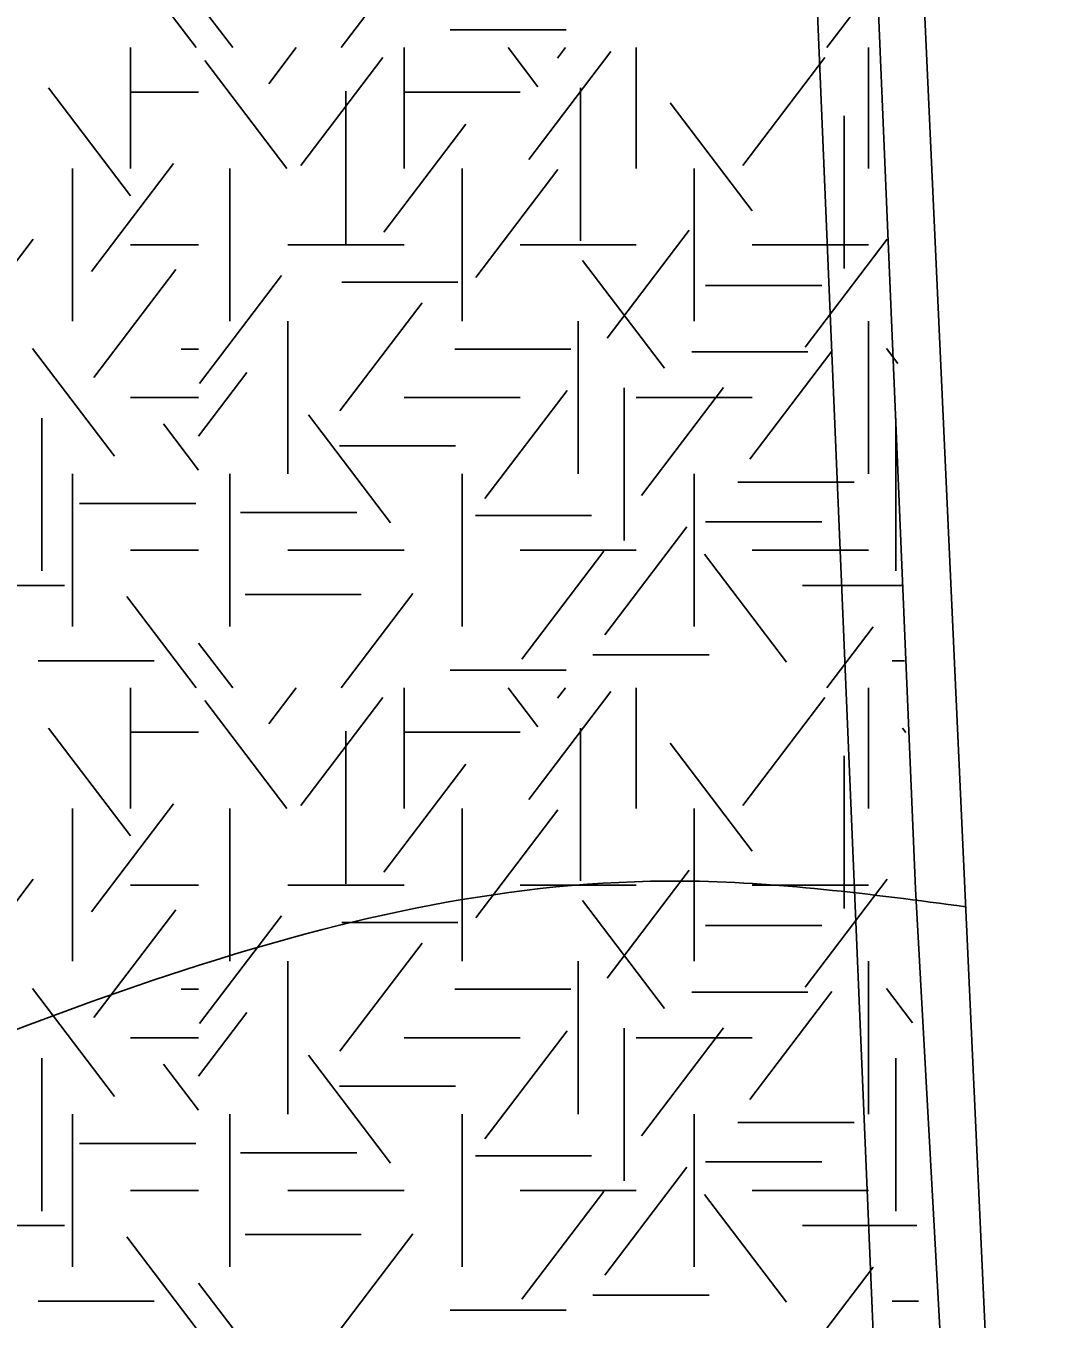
# Model space of a CAD drawing. Extents: x 419101 to 420177, y 4451541 to 4452254.
# Drawn here: x 419931.17 to 419942.95, y 4451603.44 to 4451618.41 of the extents above; entities that cross this region are included whole.
import ezdxf

# ---------------------------------------------------------------- set-up
doc = ezdxf.new("R2010")
doc.units = 0
for name, color, linetype in [('3_HALİHAZIR', 7, 'Continuous'), ('Level 27', 7, 'Continuous'), ('Level 41', 7, 'Continuous')]:
    doc.layers.add(name, color=color, linetype=linetype)

msp = doc.modelspace()

# ---------------------------------------------------------------- linework, layer by layer
at = {"layer": '3_HALİHAZIR'}
for points in [[(419939.618, 4451652.484), (419940.032, 4451642.425), (419941.466, 4451608.421)], [(419940.056, 4451652.479), (419940.619, 4451639.261), (419942.576, 4451596.664), (419943.381, 4451584.385), (419943.692, 4451584.147), (419944.11, 4451584.115), (419945.204, 4451584.194), (419947.038, 4451584.255), (419947.276, 4451584.245), (419947.623, 4451584.202), (419947.678, 4451584.158), (419948.046, 4451583.946), (419948.292, 4451583.473), (419951.111, 4451542.778)], [(419941.466, 4451608.421), (419942.867, 4451583.053)]]:
    msp.add_lwpolyline(points, dxfattribs=at)
for points in [[(419846.731, 4451613.4), (419846.734, 4451613.401), (419851.514, 4451616.401), (419885.634, 4451630.941), (419888.984, 4451632.301), (419889.844, 4451632.681), (419890.744, 4451632.961), (419895.264, 4451633.531), (419919.823, 4451636.751), (419931.005, 4451651.381), (419931.911, 4451652.564)], [(419839.353, 4451591.962), (419839.364, 4451591.971), (419844.374, 4451596.271), (419851.394, 4451601.551), (419855.474, 4451603.971), (419875.934, 4451611.761), (419891.494, 4451615.431), (419906.684, 4451617.851), (419924.462, 4451620.917), (419940.295, 4451639.301), (419940.435, 4451639.501), (419940.605, 4451639.681)], [(419830.585, 4451569.182), (419835.774, 4451573.831), (419840.974, 4451578.331), (419857.814, 4451590.841), (419892.084, 4451597.601), (419927.345, 4451605.321), (419938.763, 4451608.51), (419942.048, 4451608.213)]]:
    msp.add_spline(points, degree=3, dxfattribs=at)
at = {"layer": 'Level 27'}
msp.add_lwpolyline([(419933.586, 4451692.981), (419939.556, 4451636.929), (419942.383, 4451569.926), (419944.571, 4451544.206), (419950.368, 4451544.849), (419950.588, 4451542.784)], dxfattribs=at)
at = {"layer": 'Level 41'}
for p, q in [((419934.819, 4451618.155), (419935.648, 4451619.246)), ((419933.143, 4451618.155), (419932.341, 4451619.211)), ((419940.439, 4451618.155), (419940.976, 4451618.861)), ((419933.566, 4451618.155), (419933.172, 4451618.673)), ((419936.081, 4451618.361), (419937.424, 4451618.361)), ((419932.384, 4451618.155), (419932.384, 4451616.757)), ((419932.384, 4451618.155), (419932.384, 4451616.757)), ((419933.982, 4451617.738), (419934.299, 4451618.155)), ((419935.548, 4451618.155), (419935.548, 4451616.757)), ((419937.097, 4451617.703), (419936.753, 4451618.155)), ((419936.99, 4451616.861), (419937.94, 4451618.111)), ((419937.323, 4451618.035), (419937.414, 4451618.155)), ((419938.234, 4451618.155), (419938.234, 4451616.757)), ((419940.92, 4451618.155), (419940.92, 4451616.757)), ((419934.193, 4451616.757), (419933.244, 4451618.007)), ((419934.353, 4451616.792), (419935.302, 4451618.042)), ((419939.467, 4451616.792), (419940.416, 4451618.042)), ((419932.385, 4451616.441), (419931.436, 4451617.69)), ((419932.384, 4451617.641), (419933.172, 4451617.641)), ((419934.873, 4451617.653), (419934.873, 4451615.886)), ((419935.548, 4451617.641), (419936.891, 4451617.641)), ((419937.59, 4451617.688), (419937.59, 4451615.921)), ((419939.574, 4451616.266), (419938.625, 4451617.515)), ((419940.638, 4451617.367), (419940.638, 4451615.6)), ((419935.313, 4451616.02), (419936.262, 4451617.27)), ((419931.713, 4451616.757), (419931.713, 4451614.99)), ((419931.713, 4451616.757), (419931.713, 4451614.99)), ((419931.933, 4451615.564), (419932.882, 4451616.814)), ((419933.534, 4451614.99), (419933.534, 4451616.757)), ((419936.22, 4451616.757), (419936.22, 4451614.99)), ((419936.379, 4451615.495), (419937.328, 4451616.745)), ((419938.906, 4451616.757), (419938.906, 4451614.99)), ((419937.896, 4451614.794), (419938.847, 4451616.043)), ((419930.308, 4451614.689), (419931.257, 4451615.939)), ((419932.384, 4451615.873), (419933.172, 4451615.873)), ((419934.205, 4451615.873), (419935.548, 4451615.873)), ((419936.891, 4451615.873), (419938.234, 4451615.873)), ((419939.577, 4451615.873), (419940.92, 4451615.873)), ((419940.187, 4451614.689), (419941.136, 4451615.939)), ((419938.562, 4451614.444), (419937.612, 4451615.693)), ((419931.959, 4451614.338), (419932.909, 4451615.587)), ((419933.182, 4451614.269), (419934.131, 4451615.518)), ((419934.829, 4451615.439), (419936.172, 4451615.439)), ((419939.037, 4451615.403), (419940.38, 4451615.403)), ((419934.807, 4451613.952), (419935.756, 4451615.202)), ((419934.205, 4451614.99), (419934.205, 4451613.223)), ((419937.563, 4451614.99), (419937.563, 4451613.223)), ((419940.92, 4451614.99), (419940.92, 4451613.223)), ((419932.198, 4451613.426), (419931.249, 4451614.675)), ((419932.968, 4451614.666), (419933.172, 4451614.666)), ((419936.135, 4451614.666), (419937.478, 4451614.666)), ((419938.877, 4451614.633), (419940.22, 4451614.633)), ((419939.547, 4451613.392), (419940.497, 4451614.642)), ((419941.262, 4451614.499), (419941.128, 4451614.675)), ((419933.172, 4451613.66), (419933.731, 4451614.396)), ((419936.484, 4451612.936), (419937.434, 4451614.186)), ((419938.095, 4451614.218), (419938.095, 4451612.45)), ((419938.295, 4451612.972), (419939.244, 4451614.221)), ((419932.384, 4451614.106), (419933.172, 4451614.106)), ((419935.548, 4451614.106), (419936.891, 4451614.106)), ((419938.234, 4451614.106), (419939.577, 4451614.106)), ((419931.359, 4451613.868), (419931.359, 4451612.1)), ((419935.392, 4451612.655), (419934.443, 4451613.905)), ((419941.238, 4451613.868), (419941.238, 4451612.1)), ((419933.172, 4451613.266), (419932.766, 4451613.8)), ((419934.802, 4451613.546), (419936.145, 4451613.546)), ((419931.713, 4451611.455), (419931.713, 4451613.223)), ((419933.534, 4451611.455), (419933.534, 4451613.223)), ((419936.22, 4451611.455), (419936.22, 4451613.223)), ((419938.906, 4451611.455), (419938.906, 4451613.223)), ((419939.411, 4451613.125), (419940.754, 4451613.125)), ((419931.795, 4451612.88), (419933.138, 4451612.88)), ((419933.657, 4451612.774), (419935, 4451612.774)), ((419936.374, 4451612.74), (419937.717, 4451612.74)), ((419939.037, 4451612.669), (419940.38, 4451612.669)), ((419937.87, 4451611.358), (419938.819, 4451612.608)), ((419932.384, 4451612.339), (419933.172, 4451612.339)), ((419934.205, 4451612.339), (419935.548, 4451612.339)), ((419936.891, 4451612.339), (419938.234, 4451612.339)), ((419936.91, 4451611.079), (419937.859, 4451612.328)), ((419939.973, 4451611.044), (419939.023, 4451612.293)), ((419939.577, 4451612.339), (419940.92, 4451612.339)), ((419930.277, 4451611.932), (419931.62, 4451611.932)), ((419940.156, 4451611.932), (419941.318, 4451611.932)), ((419933.143, 4451610.746), (419932.341, 4451611.802)), ((419933.711, 4451611.828), (419935.053, 4451611.828)), ((419934.819, 4451610.746), (419935.648, 4451611.837)), ((419940.439, 4451610.746), (419940.976, 4451611.452)), ((419933.566, 4451610.746), (419933.172, 4451611.264)), ((419931.316, 4451611.058), (419932.659, 4451611.058)), ((419937.733, 4451611.127), (419939.076, 4451611.127)), ((419941.195, 4451611.058), (419941.337, 4451611.058)), ((419936.081, 4451610.952), (419937.424, 4451610.952)), ((419932.384, 4451610.746), (419932.384, 4451609.348)), ((419932.384, 4451610.746), (419932.384, 4451609.348)), ((419933.982, 4451610.329), (419934.299, 4451610.746)), ((419935.548, 4451610.746), (419935.548, 4451609.348)), ((419937.097, 4451610.294), (419936.753, 4451610.746)), ((419937.323, 4451610.626), (419937.414, 4451610.746)), ((419938.234, 4451610.746), (419938.234, 4451609.348)), ((419940.92, 4451610.746), (419940.92, 4451609.348)), ((419934.193, 4451609.348), (419933.244, 4451610.598)), ((419934.353, 4451609.383), (419935.302, 4451610.633)), ((419936.99, 4451609.452), (419937.94, 4451610.702)), ((419939.467, 4451609.383), (419940.416, 4451610.633)), ((419932.385, 4451609.032), (419931.436, 4451610.281)), ((419937.59, 4451610.279), (419937.59, 4451608.512)), ((419941.355, 4451610.228), (419941.315, 4451610.281)), ((419932.384, 4451610.232), (419933.172, 4451610.232)), ((419934.873, 4451610.244), (419934.873, 4451608.477)), ((419935.548, 4451610.232), (419936.891, 4451610.232)), ((419939.574, 4451608.857), (419938.625, 4451610.106)), ((419935.313, 4451608.611), (419936.262, 4451609.861)), ((419940.638, 4451609.958), (419940.638, 4451608.191)), ((419931.933, 4451608.155), (419932.882, 4451609.405)), ((419931.713, 4451609.348), (419931.713, 4451607.581)), ((419931.713, 4451609.348), (419931.713, 4451607.581)), ((419933.534, 4451607.581), (419933.534, 4451609.348)), ((419936.22, 4451609.348), (419936.22, 4451607.581)), ((419936.379, 4451608.086), (419937.328, 4451609.336)), ((419938.906, 4451609.348), (419938.906, 4451607.581)), ((419937.896, 4451607.385), (419938.847, 4451608.634)), ((419930.308, 4451607.28), (419931.257, 4451608.53)), ((419940.187, 4451607.28), (419941.136, 4451608.53)), ((419932.384, 4451608.464), (419933.172, 4451608.464)), ((419934.205, 4451608.464), (419935.548, 4451608.464)), ((419936.891, 4451608.464), (419938.234, 4451608.464)), ((419939.577, 4451608.464), (419940.92, 4451608.464)), ((419931.959, 4451606.929), (419932.909, 4451608.178)), ((419938.562, 4451607.035), (419937.612, 4451608.284)), ((419933.182, 4451606.86), (419934.131, 4451608.109)), ((419934.829, 4451608.03), (419936.172, 4451608.03)), ((419939.037, 4451607.994), (419940.38, 4451607.994)), ((419934.807, 4451606.543), (419935.756, 4451607.793)), ((419934.205, 4451607.581), (419934.205, 4451605.814)), ((419937.563, 4451607.581), (419937.563, 4451605.814)), ((419940.92, 4451607.581), (419940.92, 4451605.814)), ((419932.198, 4451606.017), (419931.249, 4451607.266)), ((419932.968, 4451607.257), (419933.172, 4451607.257)), ((419936.135, 4451607.257), (419937.478, 4451607.257)), ((419938.877, 4451607.224), (419940.22, 4451607.224)), ((419939.547, 4451605.983), (419940.497, 4451607.233)), ((419941.429, 4451606.87), (419941.128, 4451607.266)), ((419933.172, 4451606.251), (419933.731, 4451606.987)), ((419932.384, 4451606.697), (419933.172, 4451606.697)), ((419935.548, 4451606.697), (419936.891, 4451606.697)), ((419936.484, 4451605.527), (419937.434, 4451606.777)), ((419938.095, 4451606.809), (419938.095, 4451605.041)), ((419938.234, 4451606.697), (419939.577, 4451606.697)), ((419938.295, 4451605.563), (419939.244, 4451606.812)), ((419931.359, 4451606.459), (419931.359, 4451604.691)), ((419933.172, 4451605.857), (419932.766, 4451606.391)), ((419935.392, 4451605.246), (419934.443, 4451606.496)), ((419941.238, 4451606.459), (419941.238, 4451604.691)), ((419934.802, 4451606.137), (419936.145, 4451606.137)), ((419931.713, 4451604.046), (419931.713, 4451605.814)), ((419933.534, 4451604.046), (419933.534, 4451605.814)), ((419936.22, 4451604.046), (419936.22, 4451605.814)), ((419938.906, 4451604.046), (419938.906, 4451605.814)), ((419939.411, 4451605.716), (419940.754, 4451605.716)), ((419931.795, 4451605.471), (419933.138, 4451605.471)), ((419933.657, 4451605.365), (419935, 4451605.365)), ((419936.374, 4451605.331), (419937.717, 4451605.331)), ((419937.87, 4451603.949), (419938.819, 4451605.199)), ((419939.037, 4451605.26), (419940.38, 4451605.26)), ((419932.384, 4451604.93), (419933.172, 4451604.93)), ((419934.205, 4451604.93), (419935.548, 4451604.93)), ((419936.891, 4451604.93), (419938.234, 4451604.93)), ((419936.91, 4451603.67), (419937.859, 4451604.919)), ((419939.973, 4451603.635), (419939.023, 4451604.884)), ((419939.577, 4451604.93), (419940.92, 4451604.93)), ((419930.277, 4451604.523), (419931.62, 4451604.523)), ((419934.819, 4451603.337), (419935.648, 4451604.428)), ((419940.156, 4451604.523), (419941.48, 4451604.523)), ((419933.143, 4451603.337), (419932.341, 4451604.393)), ((419933.711, 4451604.419), (419935.053, 4451604.419)), ((419940.439, 4451603.337), (419940.976, 4451604.043)), ((419933.566, 4451603.337), (419933.172, 4451603.855)), ((419937.733, 4451603.718), (419939.076, 4451603.718)), ((419931.316, 4451603.649), (419932.659, 4451603.649)), ((419936.081, 4451603.543), (419937.424, 4451603.543)), ((419941.195, 4451603.649), (419941.499, 4451603.649))]:
    msp.add_line(p, q, dxfattribs=at)

doc.saveas('drawing.dxf')
